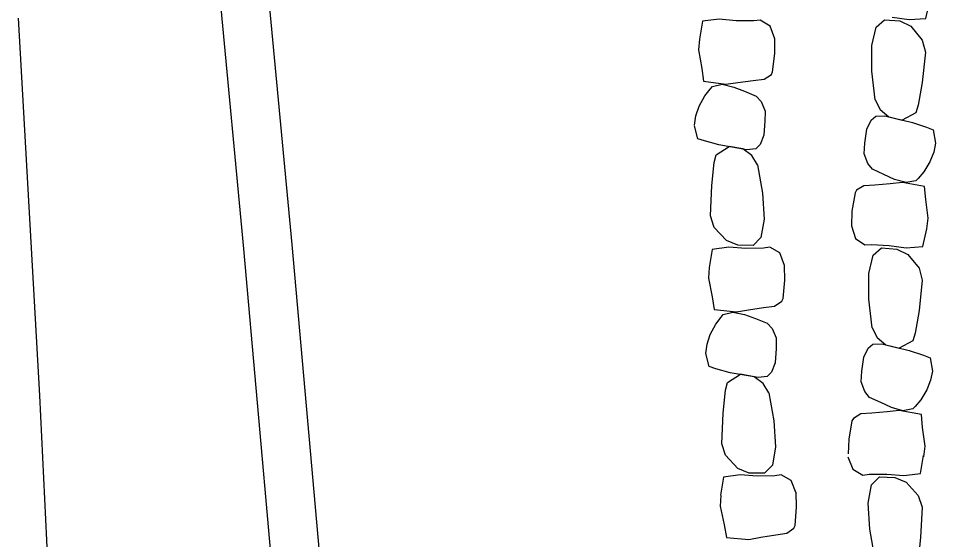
# Model space of a CAD drawing. Extents: x 589250 to 1188077, y 162953 to 363065.
# Drawn here: x 593555.9 to 593603.13, y 186413.04 to 186439.9 of the extents above; entities that cross this region are included whole.
import ezdxf

# ---------------------------------------------------------------- set-up
doc = ezdxf.new("R2010")
doc.units = 0
for name, color, linetype in [('E_DRN_RipRap', 7, 'Continuous'), ('E_RDWY', 7, 'Continuous'), ('E_RDWY_C_and_G', 7, 'Continuous')]:
    doc.layers.add(name, color=color, linetype=linetype)

msp = doc.modelspace()

# ---------------------------------------------------------------- linework, layer by layer
at = {"layer": 'E_DRN_RipRap'}
for p, q in [((593602.622, 186439.892), (593602.826, 186440.803)), ((593600.885, 186439.95), (593601.763, 186439.83)), ((593591.128, 186439.747), (593590.966, 186438.828)), ((593591.983, 186439.847), (593591.128, 186439.747)), ((593592.866, 186439.767), (593591.983, 186439.847)), ((593593.77, 186439.763), (593592.866, 186439.767)), ((593594.103, 186439.797), (593593.77, 186439.763)), ((593594.613, 186439.495), (593594.103, 186439.797)), ((593594.849, 186438.845), (593594.613, 186439.495)), ((593600.07, 186439.444), (593600.501, 186439.829)), ((593600.501, 186439.829), (593601.288, 186439.761)), ((593601.288, 186439.761), (593601.854, 186439.487)), ((593601.763, 186439.83), (593602.622, 186439.892)), ((593601.854, 186439.487), (593602.441, 186438.767)), ((593599.843, 186438.507), (593600.07, 186439.444)), ((593590.966, 186438.828), (593590.912, 186438.279)), ((593594.85, 186438.087), (593594.849, 186438.845)), ((593602.441, 186438.767), (593602.6, 186438.163)), ((593590.912, 186438.279), (593591.087, 186437.316)), ((593594.737, 186437.143), (593594.85, 186438.087)), ((593599.849, 186437.172), (593599.843, 186438.507)), ((593602.6, 186438.163), (593602.436, 186436.595)), ((593591.087, 186437.316), (593591.18, 186436.662)), ((593594.67, 186437.01), (593594.737, 186437.143)), ((593600.02, 186435.703), (593599.849, 186437.172)), ((593591.18, 186436.662), (593592.327, 186436.506)), ((593592.944, 186436.6), (593593.729, 186436.698)), ((593593.729, 186436.698), (593594.296, 186436.765)), ((593594.296, 186436.765), (593594.67, 186437.01)), ((593591.252, 186435.906), (593591.527, 186436.254)), ((593591.527, 186436.254), (593591.642, 186436.385)), ((593591.642, 186436.385), (593592.139, 186436.502)), ((593592.139, 186436.502), (593592.737, 186436.359)), ((593592.327, 186436.506), (593592.944, 186436.6)), ((593592.737, 186436.359), (593593.293, 186436.139)), ((593602.436, 186436.595), (593602.229, 186435.422)), ((593590.959, 186435.377), (593591.252, 186435.906)), ((593593.293, 186436.139), (593593.895, 186435.892)), ((593593.895, 186435.892), (593594.143, 186435.609)), ((593600.02, 186435.703), (593600.276, 186435.202)), ((593590.787, 186434.875), (593590.959, 186435.377)), ((593594.143, 186435.609), (593594.349, 186435.119)), ((593602.229, 186435.422), (593602.105, 186435.034)), ((593590.707, 186434.4), (593590.787, 186434.875)), ((593594.349, 186435.119), (593594.343, 186434.568)), ((593599.815, 186434.66), (593600.054, 186434.865)), ((593600.054, 186434.865), (593600.508, 186434.882)), ((593600.276, 186435.202), (593600.721, 186434.829)), ((593600.508, 186434.882), (593601.931, 186434.539)), ((593600.721, 186434.829), (593601.411, 186434.654)), ((593602.105, 186435.034), (593601.411, 186434.654)), ((593590.881, 186433.694), (593590.707, 186434.366)), ((593594.339, 186434.617), (593594.28, 186433.882)), ((593599.595, 186434.192), (593599.815, 186434.66)), ((593601.931, 186434.539), (593602.668, 186434.288)), ((593602.668, 186434.288), (593603, 186434.15)), ((593594.28, 186433.882), (593594.089, 186433.4)), ((593599.489, 186433.463), (593599.595, 186434.192)), ((593603, 186434.15), (593603.131, 186433.469)), ((593591.221, 186433.579), (593590.881, 186433.694)), ((593591.971, 186433.378), (593591.221, 186433.579)), ((593593.413, 186433.131), (593591.971, 186433.378)), ((593594.089, 186433.4), (593593.865, 186433.179)), ((593599.458, 186432.912), (593599.489, 186433.463)), ((593603.131, 186433.469), (593603.029, 186432.998)), ((593591.729, 186432.477), (593591.829, 186432.872)), ((593591.829, 186432.872), (593592.497, 186433.298)), ((593593.196, 186433.17), (593592.497, 186433.298)), ((593593.664, 186432.828), (593593.196, 186433.17)), ((593593.865, 186433.179), (593593.413, 186433.131)), ((593599.642, 186432.414), (593599.458, 186432.912)), ((593603.029, 186432.998), (593602.834, 186432.503)), ((593591.598, 186431.292), (593591.729, 186432.477)), ((593593.951, 186432.345), (593593.664, 186432.828)), ((593599.877, 186432.12), (593599.642, 186432.414)), ((593602.834, 186432.503), (593602.518, 186431.988)), ((593593.951, 186432.345), (593594.214, 186430.89)), ((593600.467, 186431.846), (593599.877, 186432.12)), ((593602.518, 186431.988), (593602.227, 186431.653)), ((593601.013, 186431.602), (593600.467, 186431.846)), ((593601.416, 186431.436), (593600.795, 186431.37)), ((593601.604, 186431.433), (593601.013, 186431.602)), ((593602.555, 186431.23), (593601.416, 186431.436)), ((593602.106, 186431.527), (593601.604, 186431.433)), ((593602.227, 186431.653), (593602.106, 186431.527)), ((593591.533, 186429.716), (593591.598, 186431.292)), ((593599.052, 186431.038), (593598.978, 186430.908)), ((593599.436, 186431.266), (593599.052, 186431.038)), ((593600.006, 186431.307), (593599.436, 186431.266)), ((593600.795, 186431.37), (593600.006, 186431.307)), ((593602.618, 186430.573), (593602.555, 186431.23)), ((593594.214, 186430.89), (593594.304, 186429.558)), ((593598.978, 186430.908), (593598.823, 186429.97)), ((593602.749, 186429.602), (593602.618, 186430.573)), ((593591.729, 186429.124), (593591.533, 186429.716)), ((593594.304, 186429.558), (593594.137, 186428.608)), ((593598.823, 186429.97), (593598.789, 186429.212)), ((593602.67, 186429.056), (593602.749, 186429.602)), ((593592.36, 186428.445), (593591.729, 186429.124)), ((593598.789, 186429.212), (593598.995, 186428.552)), ((593594.137, 186428.608), (593593.731, 186428.194)), ((593602.467, 186428.145), (593602.67, 186429.056)), ((593592.942, 186428.21), (593592.36, 186428.445)), ((593593.731, 186428.194), (593592.942, 186428.21)), ((593598.995, 186428.552), (593599.491, 186428.228)), ((593599.491, 186428.228), (593599.826, 186428.247)), ((593599.826, 186428.247), (593600.729, 186428.203)), ((593600.729, 186428.203), (593601.607, 186428.083)), ((593601.607, 186428.083), (593602.467, 186428.145)), ((593591.619, 186427.989), (593591.474, 186427.066)), ((593592.473, 186428.109), (593591.619, 186427.989)), ((593593.356, 186428.048), (593592.473, 186428.109)), ((593594.26, 186428.065), (593593.356, 186428.048)), ((593594.592, 186428.107), (593594.26, 186428.065)), ((593595.108, 186427.817), (593594.592, 186428.107)), ((593595.355, 186427.171), (593595.108, 186427.817)), ((593599.687, 186426.761), (593599.914, 186427.697)), ((593599.914, 186427.697), (593600.345, 186428.083)), ((593600.345, 186428.083), (593601.132, 186428.014)), ((593601.132, 186428.014), (593601.698, 186427.74)), ((593601.698, 186427.74), (593602.285, 186427.02)), ((593591.474, 186427.066), (593591.43, 186426.516)), ((593595.369, 186426.413), (593595.355, 186427.171)), ((593599.693, 186425.426), (593599.687, 186426.761)), ((593602.285, 186427.02), (593602.444, 186426.416)), ((593591.43, 186426.516), (593591.621, 186425.556)), ((593595.273, 186425.467), (593595.369, 186426.413)), ((593602.444, 186426.416), (593602.28, 186424.849)), ((593591.621, 186425.556), (593591.725, 186424.904)), ((593594.839, 186425.078), (593595.208, 186425.332)), ((593595.208, 186425.332), (593595.273, 186425.467)), ((593599.864, 186423.956), (593599.693, 186425.426)), ((593591.725, 186424.904), (593592.875, 186424.775)), ((593592.875, 186424.775), (593593.49, 186424.883)), ((593593.49, 186424.883), (593594.272, 186424.999)), ((593594.272, 186424.999), (593594.839, 186425.078)), ((593602.28, 186424.849), (593602.074, 186423.675)), ((593591.811, 186424.15), (593592.08, 186424.504)), ((593592.08, 186424.504), (593592.192, 186424.638)), ((593592.192, 186424.638), (593592.687, 186424.766)), ((593592.687, 186424.766), (593593.287, 186424.637)), ((593593.287, 186424.637), (593593.847, 186424.43)), ((593593.847, 186424.43), (593594.453, 186424.197)), ((593591.527, 186423.615), (593591.811, 186424.15)), ((593594.453, 186424.197), (593594.705, 186423.919)), ((593594.705, 186423.919), (593594.921, 186423.434)), ((593599.864, 186423.956), (593600.12, 186423.455)), ((593591.364, 186423.108), (593591.527, 186423.615)), ((593594.921, 186423.434), (593594.924, 186422.882)), ((593600.12, 186423.455), (593600.565, 186423.082)), ((593602.074, 186423.675), (593601.949, 186423.288)), ((593591.292, 186422.632), (593591.364, 186423.108)), ((593599.659, 186422.914), (593599.898, 186423.119)), ((593599.898, 186423.119), (593600.352, 186423.136)), ((593600.352, 186423.136), (593601.775, 186422.792)), ((593600.565, 186423.082), (593601.255, 186422.907)), ((593601.949, 186423.288), (593601.255, 186422.907)), ((593591.466, 186421.96), (593591.292, 186422.632)), ((593594.924, 186422.882), (593594.865, 186422.147)), ((593599.439, 186422.445), (593599.659, 186422.914)), ((593601.775, 186422.792), (593602.512, 186422.541)), ((593602.512, 186422.541), (593602.844, 186422.404)), ((593594.865, 186422.147), (593594.674, 186421.665)), ((593599.334, 186421.716), (593599.439, 186422.445)), ((593602.844, 186422.404), (593602.975, 186421.722)), ((593591.806, 186421.845), (593591.466, 186421.96)), ((593592.556, 186421.644), (593591.806, 186421.845)), ((593592.414, 186421.138), (593593.082, 186421.564)), ((593593.998, 186421.397), (593592.556, 186421.644)), ((593593.781, 186421.436), (593593.082, 186421.564)), ((593594.674, 186421.665), (593594.45, 186421.444)), ((593599.302, 186421.166), (593599.334, 186421.716)), ((593602.975, 186421.722), (593602.873, 186421.251)), ((593592.314, 186420.743), (593592.414, 186421.138)), ((593594.249, 186421.094), (593593.781, 186421.436)), ((593594.45, 186421.444), (593593.998, 186421.397)), ((593594.536, 186420.611), (593594.249, 186421.094)), ((593599.486, 186420.667), (593599.302, 186421.166)), ((593602.873, 186421.251), (593602.678, 186420.757)), ((593592.183, 186419.558), (593592.314, 186420.743)), ((593594.536, 186420.611), (593594.8, 186419.156)), ((593599.721, 186420.373), (593599.486, 186420.667)), ((593602.678, 186420.757), (593602.362, 186420.242)), ((593600.311, 186420.099), (593599.721, 186420.373)), ((593600.857, 186419.855), (593600.311, 186420.099)), ((593602.362, 186420.242), (593602.071, 186419.906)), ((593601.26, 186419.69), (593600.639, 186419.623)), ((593601.448, 186419.686), (593600.857, 186419.855)), ((593602.399, 186419.483), (593601.26, 186419.69)), ((593601.95, 186419.781), (593601.448, 186419.686)), ((593602.071, 186419.906), (593601.95, 186419.781)), ((593592.118, 186417.982), (593592.183, 186419.558)), ((593594.8, 186419.156), (593594.89, 186417.824)), ((593598.822, 186419.161), (593598.667, 186418.223)), ((593598.896, 186419.291), (593598.822, 186419.161)), ((593599.28, 186419.519), (593598.896, 186419.291)), ((593599.85, 186419.56), (593599.28, 186419.519)), ((593600.639, 186419.623), (593599.85, 186419.56)), ((593602.462, 186418.826), (593602.399, 186419.483)), ((593602.593, 186417.855), (593602.462, 186418.826)), ((593598.667, 186418.223), (593598.633, 186417.466)), ((593592.315, 186417.39), (593592.118, 186417.982)), ((593594.89, 186417.824), (593594.722, 186416.874)), ((593602.514, 186417.309), (593602.593, 186417.855)), ((593592.945, 186416.711), (593592.315, 186417.39)), ((593598.616, 186417.314), (593598.86, 186416.666)), ((593602.35, 186416.448), (593602.498, 186417.369)), ((593594.722, 186416.874), (593594.316, 186416.46)), ((593593.058, 186416.375), (593592.204, 186416.255)), ((593593.527, 186416.475), (593592.945, 186416.711)), ((593593.941, 186416.314), (593593.058, 186416.375)), ((593594.316, 186416.46), (593593.527, 186416.475)), ((593594.845, 186416.331), (593593.941, 186416.314)), ((593595.177, 186416.373), (593594.845, 186416.331)), ((593595.693, 186416.082), (593595.177, 186416.373)), ((593598.86, 186416.666), (593599.375, 186416.369)), ((593599.375, 186416.369), (593599.708, 186416.407)), ((593599.708, 186416.407), (593600.612, 186416.412)), ((593600.612, 186416.412), (593601.495, 186416.34)), ((593601.495, 186416.34), (593602.35, 186416.448)), ((593592.204, 186416.255), (593592.059, 186415.332)), ((593595.94, 186415.437), (593595.693, 186416.082)), ((593599.658, 186414.916), (593599.829, 186415.863)), ((593599.829, 186415.863), (593600.236, 186416.271)), ((593600.236, 186416.271), (593601.025, 186416.245)), ((593601.025, 186416.245), (593601.607, 186416.003)), ((593601.607, 186416.003), (593602.235, 186415.316)), ((593595.972, 186414.722), (593595.942, 186415.48)), ((593592.063, 186415.316), (593592.03, 186414.765)), ((593599.743, 186413.583), (593599.658, 186414.916)), ((593602.235, 186415.316), (593602.43, 186414.722)), ((593592.03, 186414.765), (593592.24, 186413.809)), ((593595.895, 186413.775), (593595.972, 186414.722)), ((593602.43, 186414.722), (593602.359, 186413.148)), ((593592.24, 186413.809), (593592.358, 186413.159)), ((593595.468, 186413.38), (593595.832, 186413.639)), ((593595.832, 186413.639), (593595.895, 186413.775)), ((593600.001, 186412.126), (593599.743, 186413.583)), ((593592.358, 186413.159), (593593.51, 186413.047)), ((593593.51, 186413.047), (593594.123, 186413.165)), ((593594.123, 186413.165), (593594.904, 186413.292)), ((593594.904, 186413.292), (593595.468, 186413.38)), ((593602.359, 186413.148), (593602.223, 186411.966))]:
    msp.add_line(p, q, dxfattribs=at)
at = {"layer": 'E_RDWY'}
for p, q in [((593556.999, 186420.474), (593555.896, 186439.915)), ((593557.788, 186404.079), (593556.999, 186420.474))]:
    msp.add_line(p, q, dxfattribs=at)
at = {"layer": 'E_RDWY_C_and_G'}
for p, q in [((593567.505, 186428.017), (593565.527, 186449.14)), ((593569.995, 186428.244), (593568.016, 186449.374)), ((593571.403, 186412.392), (593569.995, 186428.244)), ((593568.914, 186412.162), (593567.505, 186428.017))]:
    msp.add_line(p, q, dxfattribs=at)

doc.saveas('drawing.dxf')
